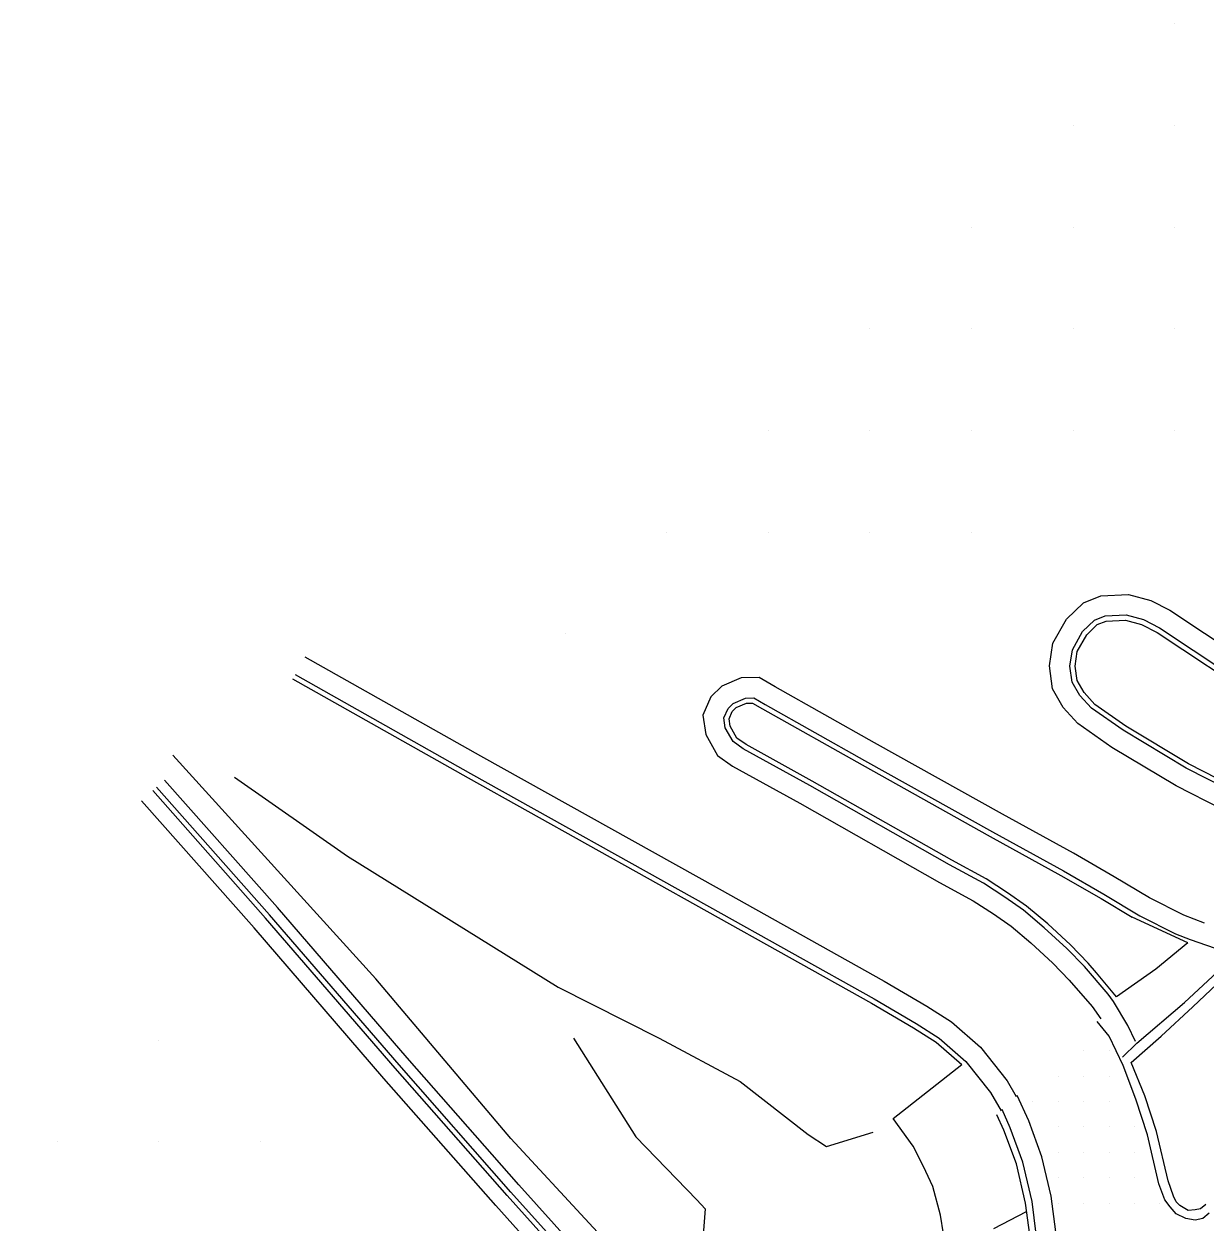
# Model space of a CAD drawing. Extents: x 1762120 to 1766775, y 709485 to 712965.
# Drawn here: x 1765742 to 1765858.2, y 709726.9 to 709844.8 of the extents above; entities that cross this region are included whole.
import ezdxf

# ---------------------------------------------------------------- set-up
doc = ezdxf.new("R2010")
doc.units = 0
for name, color, linetype in [('Exist DTM Drainline', 7, 'Continuous'), ('Exist DTM QL2 LIDAR Elevation Point', 7, 'Continuous'), ('Exist DTM Scan Elevation Point', 7, 'Continuous'), ('Exist Roads Curbs', 7, 'Continuous'), ('Exist Roads EOP', 7, 'Continuous'), ('PH Exist DTM Breakline', 7, 'Continuous')]:
    doc.layers.add(name, color=color, linetype=linetype)

msp = doc.modelspace()

# ---------------------------------------------------------------- linework, layer by layer
at = {"layer": 'Exist DTM Drainline'}
msp.add_lwpolyline([(1765742.34, 709623.58), (1765743.43, 709624.51), (1765754.73, 709634.15), (1765766.04, 709643.99), (1765777.38, 709653.8), (1765788.65, 709663.68), (1765799.94, 709673.56), (1765813.71, 709685.84), (1765824.84, 709695.89), (1765835.35, 709705.98), (1765838.13, 709709.78), (1765840.08, 709713.27), (1765840.92, 709715.21), (1765841.81, 709719.12), (1765841.88, 709721.7), (1765841.59, 709725.68), (1765841.18, 709728.91), (1765840.25, 709732.79), (1765839.03, 709736.16), (1765838.22, 709737.95)], dxfattribs=at)
at = {"layer": 'Exist DTM QL2 LIDAR Elevation Point'}
for p, q in [((1765855.22, 709844.81), (1765855.22, 709844.81)), ((1765845.22, 709834.81), (1765845.22, 709834.81)), ((1765855.22, 709834.81), (1765855.22, 709834.81)), ((1765835.22, 709824.81), (1765835.22, 709824.81)), ((1765845.22, 709824.81), (1765845.22, 709824.81)), ((1765855.22, 709824.81), (1765855.22, 709824.81)), ((1765825.22, 709814.81), (1765825.22, 709814.81)), ((1765835.22, 709814.81), (1765835.22, 709814.81)), ((1765845.22, 709814.81), (1765845.22, 709814.81)), ((1765855.22, 709814.81), (1765855.22, 709814.81)), ((1765815.22, 709804.81), (1765815.22, 709804.81)), ((1765825.22, 709804.81), (1765825.22, 709804.81)), ((1765835.22, 709804.81), (1765835.22, 709804.81)), ((1765845.22, 709804.81), (1765845.22, 709804.81)), ((1765855.22, 709804.81), (1765855.22, 709804.81)), ((1765805.22, 709794.8), (1765805.22, 709794.8)), ((1765815.22, 709794.8), (1765815.22, 709794.8)), ((1765825.22, 709794.8), (1765825.22, 709794.8)), ((1765835.22, 709794.8), (1765835.22, 709794.8)), ((1765795.22, 709784.8), (1765795.22, 709784.8)), ((1765755.21, 709744.8), (1765755.21, 709744.8)), ((1765745.21, 709734.8), (1765745.21, 709734.8)), ((1765755.21, 709734.8), (1765755.21, 709734.8)), ((1765765.21, 709734.8), (1765765.21, 709734.8))]:
    msp.add_line(p, q, dxfattribs=at)
at = {"layer": 'Exist DTM Scan Elevation Point'}
for p, q in [((1765846.25, 709743.75), (1765846.25, 709743.75)), ((1765848.75, 709743.75), (1765848.75, 709743.75)), ((1765843.75, 709741.25), (1765843.75, 709741.25)), ((1765846.25, 709741.25), (1765846.25, 709741.25)), ((1765848.75, 709741.25), (1765848.75, 709741.25)), ((1765841.25, 709738.75), (1765841.25, 709738.75)), ((1765843.75, 709738.75), (1765843.75, 709738.75)), ((1765846.25, 709738.75), (1765846.25, 709738.75)), ((1765848.75, 709738.75), (1765848.75, 709738.75)), ((1765843.75, 709736.25), (1765843.75, 709736.25)), ((1765846.25, 709736.25), (1765846.25, 709736.25)), ((1765848.75, 709736.25), (1765848.75, 709736.25)), ((1765851.25, 709736.25), (1765851.25, 709736.25)), ((1765843.75, 709733.75), (1765843.75, 709733.75)), ((1765846.25, 709733.75), (1765846.25, 709733.75)), ((1765848.75, 709733.75), (1765848.75, 709733.75)), ((1765851.25, 709733.75), (1765851.25, 709733.75)), ((1765843.75, 709731.25), (1765843.75, 709731.25)), ((1765846.25, 709731.25), (1765846.25, 709731.25)), ((1765848.75, 709731.25), (1765848.75, 709731.25)), ((1765851.25, 709731.25), (1765851.25, 709731.25)), ((1765843.75, 709728.75), (1765843.75, 709728.75)), ((1765846.25, 709728.75), (1765846.25, 709728.75)), ((1765848.75, 709728.75), (1765848.75, 709728.75)), ((1765851.25, 709728.75), (1765851.25, 709728.75)), ((1765853.75, 709728.75), (1765853.75, 709728.75))]:
    msp.add_line(p, q, dxfattribs=at)
at = {"layer": 'Exist Roads Curbs'}
for points in [[(1765858.27, 709728.61), (1765857.76, 709728.2), (1765857.23, 709728.08), (1765856.53, 709728.04), (1765855.73, 709728.52), (1765855.36, 709728.87), (1765855.1, 709729.42), (1765854.56, 709730.96), (1765853.41, 709735.8), (1765852.26, 709739.31), (1765850.92, 709742.59), (1765853.89, 709745.19), (1765856.99, 709748.07), (1765860.54, 709751.43), (1765862.94, 709753.75)], [(1765741.95, 709624.04), (1765743.05, 709624.96), (1765754.35, 709634.57), (1765765.73, 709644.34), (1765777.06, 709654.16), (1765788.33, 709664.05), (1765799.59, 709673.95), (1765813.37, 709686.21), (1765824.51, 709696.24), (1765834.95, 709706.35), (1765837.61, 709710.05), (1765839.59, 709713.53), (1765840.27, 709715.31), (1765841.16, 709719.22), (1765841.24, 709721.65), (1765840.94, 709725.62), (1765840.54, 709728.76), (1765839.63, 709732.63), (1765838.38, 709735.93), (1765837.69, 709737.44)]]:
    msp.add_lwpolyline(points, dxfattribs=at)
at = {"layer": 'Exist Roads EOP'}
for points in [[(1765858.59, 709727.76), (1765857.98, 709727.23), (1765857.24, 709727.07), (1765856.3, 709727.24), (1765855.37, 709727.71), (1765854.76, 709728.37), (1765854.23, 709729.07), (1765853.64, 709730.64), (1765852.52, 709735.46), (1765851.38, 709738.99), (1765850.15, 709742.28), (1765848.76, 709745.19), (1765847.59, 709746.64)], [(1765743.62, 709622.07), (1765744.67, 709622.96), (1765755.98, 709632.66), (1765767.28, 709642.53), (1765778.61, 709652.35), (1765789.89, 709662.23), (1765801.17, 709672.1), (1765814.94, 709684.47), (1765826.13, 709694.45), (1765836.76, 709704.62), (1765839.79, 709708.9), (1765841.74, 709712.39), (1765842.66, 709714.95), (1765843.55, 709718.86), (1765843.63, 709721.92), (1765843.51, 709725.92), (1765843.04, 709729.43), (1765842.12, 709733.32), (1765840.84, 709736.85), (1765839.71, 709739.34)]]:
    msp.add_lwpolyline(points, dxfattribs=at)
at = {"layer": 'PH Exist DTM Breakline'}
for p, q in [((1765856.49, 709754.36), (1765851.04, 709756.89)), ((1765849.49, 709749.06), (1765847.52, 709751.42)), ((1765851.5, 709744.49), (1765850.09, 709743.13)), ((1765837.42, 709726.25), (1765840.63, 709727.91))]:
    msp.add_line(p, q, dxfattribs=at)
for points in [[(1765867.3, 709764.94), (1765866.67, 709765.05), (1765862.86, 709766.33), (1765859.84, 709767.52), (1765855.36, 709769.81), (1765849.04, 709773.61), (1765845.68, 709775.95), (1765844.25, 709777.54), (1765843.2, 709779.36), (1765842.88, 709781.62), (1765843.21, 709783.85), (1765844.55, 709786.24), (1765846.22, 709787.83), (1765847.93, 709788.52), (1765850.65, 709788.65), (1765852.85, 709788.05), (1765854.73, 709787.1), (1765864.86, 709780.38)], [(1765869.06, 709766.67), (1765867.16, 709767), (1765863.54, 709768.21), (1765860.67, 709769.35), (1765856.33, 709771.56), (1765850.13, 709775.29), (1765847.02, 709777.46), (1765845.88, 709778.72), (1765845.13, 709780.03), (1765844.9, 709781.61), (1765845.14, 709783.2), (1765846.15, 709785), (1765847.32, 709786.12), (1765848.36, 709786.54), (1765850.43, 709786.64), (1765852.13, 709786.18), (1765853.73, 709785.37), (1765863.76, 709778.71)], [(1765867.28, 709767.48), (1765863.72, 709768.68), (1765860.87, 709769.8), (1765856.57, 709771.99), (1765850.4, 709775.71), (1765847.35, 709777.84), (1765846.29, 709779.01), (1765845.61, 709780.19), (1765845.41, 709781.61), (1765845.62, 709783.03), (1765846.55, 709784.69), (1765847.59, 709785.69), (1765848.47, 709786.04), (1765850.38, 709786.14), (1765851.95, 709785.71), (1765853.47, 709784.93), (1765863.48, 709778.3)], [(1765769.61, 709782.53), (1765786.89, 709772.79), (1765810.39, 709759.67), (1765826.62, 709750.61), (1765830.83, 709748.14), (1765833.23, 709746.6), (1765836.1, 709744.09), (1765838.73, 709740.78), (1765839.62, 709739.26)], [(1765768.39, 709780.35), (1765785.66, 709770.61), (1765809.17, 709757.49), (1765825.38, 709748.44), (1765829.52, 709746.01), (1765831.73, 709744.6), (1765834.26, 709742.38)], [(1765768.63, 709780.79), (1765785.91, 709771.05), (1765809.41, 709757.92), (1765825.62, 709748.87), (1765829.78, 709746.44), (1765832.03, 709745), (1765834.65, 709742.7), (1765837.08, 709739.65), (1765838.12, 709737.85)], [(1765858.15, 709756.32), (1765856.1, 709757.09), (1765852.74, 709758.79), (1765849.26, 709760.88), (1765845.24, 709763.19), (1765838.26, 709767.03), (1765825.66, 709774.06), (1765815.89, 709779.56), (1765814.31, 709780.49), (1765812.53, 709780.44), (1765810.63, 709779.63), (1765809.57, 709778.57), (1765808.77, 709776.79), (1765809.05, 709774.88), (1765810.21, 709772.82), (1765811.68, 709771.77), (1765818.32, 709768.11), (1765832.07, 709760.31), (1765835.37, 709758.51), (1765837.37, 709757.22), (1765839.11, 709756.01), (1765841.05, 709754.36), (1765843.21, 709752.38), (1765844.84, 709750.69), (1765847.09, 709748.1), (1765847.94, 709746.89)], [(1765851.35, 709744.67), (1765850.59, 709746.23), (1765849.19, 709748.58), (1765848.66, 709749.33), (1765846.32, 709752.04), (1765844.61, 709753.81), (1765842.38, 709755.86), (1765840.33, 709757.6), (1765838.49, 709758.88), (1765836.39, 709760.23), (1765833.04, 709762.05), (1765819.29, 709769.85), (1765812.75, 709773.46), (1765811.74, 709774.19), (1765810.97, 709775.54), (1765810.83, 709776.5), (1765811.25, 709777.42), (1765811.77, 709777.94), (1765812.96, 709778.45), (1765813.79, 709778.47), (1765814.9, 709777.83), (1765824.69, 709772.32), (1765837.29, 709765.29), (1765844.26, 709761.45), (1765848.25, 709759.16), (1765851.77, 709757.04), (1765855.3, 709755.26), (1765856.73, 709754.71), (1765860.8, 709753.29)], [(1765847.52, 709751.42), (1765846.69, 709752.38), (1765844.95, 709754.17), (1765842.71, 709756.23), (1765840.64, 709757.99), (1765838.77, 709759.3), (1765836.64, 709760.66), (1765833.29, 709762.49), (1765819.54, 709770.29), (1765813.02, 709773.89), (1765812.12, 709774.53), (1765811.46, 709775.71), (1765811.35, 709776.43), (1765811.67, 709777.13), (1765812.05, 709777.52), (1765813.07, 709777.95), (1765813.66, 709777.97), (1765814.65, 709777.39), (1765824.44, 709771.88), (1765837.05, 709764.85), (1765844.01, 709761.01), (1765847.99, 709758.72), (1765851.04, 709756.89)], [(1765767.28, 709685.29), (1765778.13, 709695.07), (1765789.43, 709704.9), (1765799.26, 709712.93), (1765805.3, 709718.44), (1765789.88, 709735.11), (1765776.58, 709750.84), (1765756.61, 709772.85)], [(1765765.16, 709685.7), (1765783.3, 709701.38), (1765801.31, 709717.1), (1765789.87, 709729.84), (1765778.88, 709742.35), (1765766.11, 709757.14), (1765755.01, 709769.68)], [(1765765.85, 709684.89), (1765783.99, 709700.57), (1765802.82, 709717.01), (1765790.66, 709730.55), (1765779.68, 709743.04), (1765766.91, 709757.84), (1765755.8, 709770.38)], [(1765762.68, 709770.68), (1765773.81, 709762.9), (1765794.52, 709750.01), (1765804.46, 709744.97), (1765812.43, 709740.71), (1765819.15, 709735.5), (1765820.94, 709734.31), (1765825.52, 709735.73)], [(1765764.83, 709686.07), (1765782.97, 709701.75), (1765800.6, 709717.14), (1765789.5, 709729.51), (1765778.5, 709742.02), (1765765.73, 709756.81), (1765754.63, 709769.35)], [(1765763.85, 709687.21), (1765781.99, 709702.89), (1765798.47, 709717.27), (1765788.38, 709728.51), (1765777.37, 709741.03), (1765764.6, 709755.83), (1765753.51, 709768.35)], [(1765856.49, 709754.36), (1765853.36, 709751.78), (1765849.49, 709749.06)], [(1765851.5, 709744.49), (1765856.16, 709748.5), (1765860.77, 709752.77), (1765861.05, 709753.06)], [(1765796.03, 709744.99), (1765802.17, 709735.26), (1765808.19, 709729.08), (1765809.01, 709728.2), (1765808.5, 709721.78), (1765806.69, 709718.83)], [(1765832.45, 709725.72), (1765832.16, 709727.57), (1765831.41, 709730.37), (1765830.49, 709732.34), (1765829.48, 709734.36), (1765827.49, 709737.09), (1765834.26, 709742.38)]]:
    msp.add_lwpolyline(points, dxfattribs=at)

doc.saveas('drawing.dxf')
